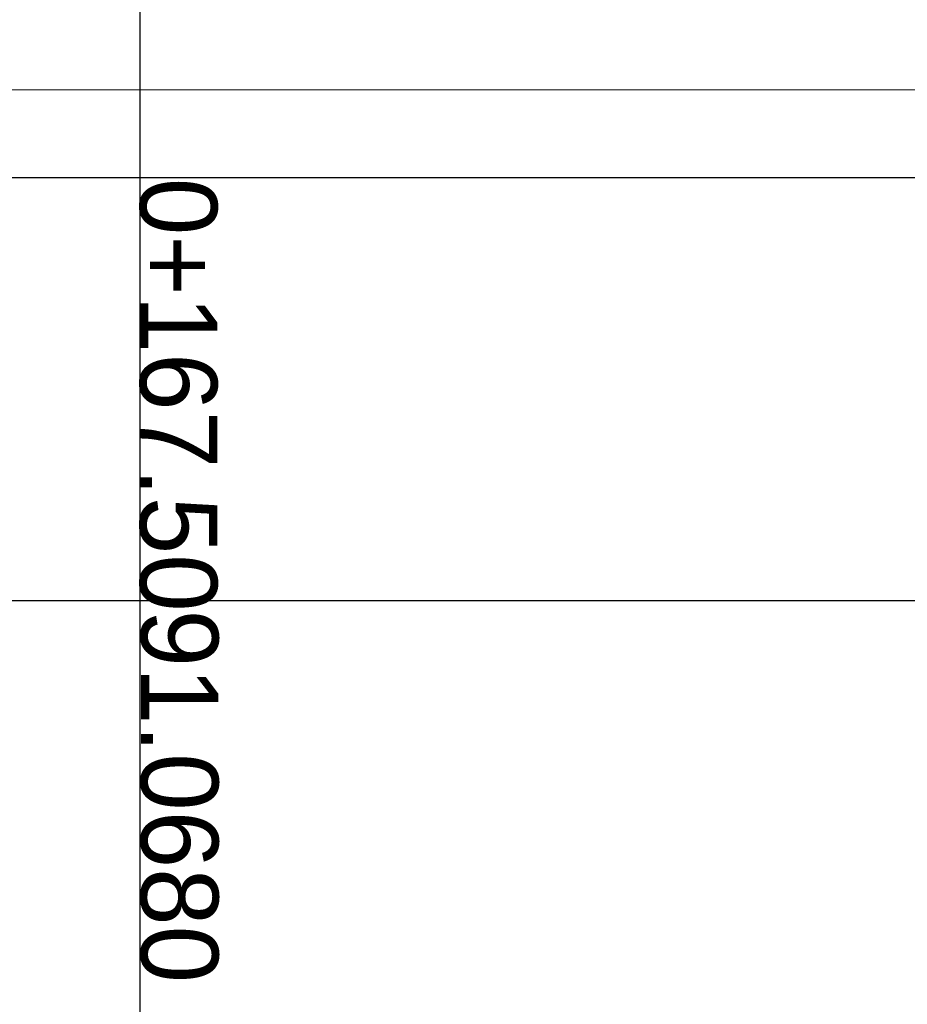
# Model space of a CAD drawing. Header units: metres. Extents: x 3458045 to 3462392, y 5482308 to 5484762.
# Tile 270 of 458: x 3460169 to 3460179, y 5483975 to 5483987. Entities that reach past the tile are written whole.
import ezdxf

# ---------------------------------------------------------------- set-up
doc = ezdxf.new("R2010")
doc.units = ezdxf.units.M
doc.header["$PDMODE"] = 3
doc.header["$PDSIZE"] = 0.1
doc.linetypes.add('AUSGEZOGEN', pattern=[2, 1, 1])
doc.layers.get('0').update_dxf_attribs({"linetype": 'CONTINUOUS'})
doc.layers.get('DEFPOINTS').update_dxf_attribs({"linetype": 'CONTINUOUS'})
doc.layers.add('SP_Höhenplan-Beschriftung-Linien', color=2, linetype='CONTINUOUS', lineweight=25)
doc.layers.add('SP_Höhenplan-Beschriftung-Text', color=2, linetype='CONTINUOUS', lineweight=25)
doc.layers.add('SP_VERM', color=1, linetype='CONTINUOUS')
doc.styles.add('K_ISOCP', font='k_isocp.shx')
doc.styles.add('SP_F', font='romans.shx', dxfattribs={"width": 0.7, "bigfont": 'sp_f.shx'})
doc.dimstyles.new('SOFI35$0', dxfattribs={"dimtxt": 3.5, "dimasz": 0.35, "dimexe": 0.9, "dimexo": 0.625, "dimgap": 0.945, "dimtad": 1, "dimdec": 3, "dimrnd": 0.001, "dimzin": 1, "dimdsep": 46, "dimtxsty": 'SP_F', "dimblk1": 'SOF_BEMSTR1', "dimblk2": 'SOF_BEMSTR2', "dimsah": 1, "dimcen": 3.5, "dimse1": 1, "dimse2": 1, "dimclrd": 1, "dimclre": 1, "dimclrt": 2, "dimaunit": 2, "dimazin": 0, "dimtfac": 1, "dimtdec": 3, "dimtmove": 0, "dimatfit": 3, "dimfxl": 1, "dimtolj": 1, "dimtzin": 0, "dimlwd": 0, "dimlwe": 0, "dimarcsym": 0})

# ---------------------------------------------------------------- blocks, each defined once
blk = doc.blocks.new('SOF_BEMSTR1')
at = {"color": 0, "linetype": 'ByBlock', "lineweight": -2}
for p, q in [((0, 20), (0, -8.5)), ((3.535, 3.535), (-3.535, -3.535)), ((-5, 0), (5, 0))]:
    blk.add_line(p, q, dxfattribs=at)
blk = doc.blocks.new('SOF_BEMSTR2')
at = {"color": 0, "linetype": 'ByBlock', "lineweight": -2}
for p, q in [((0, -20), (0, 8.5)), ((3.535, 3.535), (-3.535, -3.535)), ((-5, 0), (5, 0))]:
    blk.add_line(p, q, dxfattribs=at)
blk = doc.blocks.new('*D143')
at = {"layer": 'DEFPOINTS', "color": 0, "linetype": 'AUSGEZOGEN', "transparency": 16777216}
for p in [(3460025.018, 5483991.647), (3460180.558, 5483987.696), (3460025.018, 5483985.783)]:
    blk.add_point(p, dxfattribs=at)
at = {"layer": 'SP_VERM', "color": 1, "linetype": 'AUSGEZOGEN', "lineweight": 0, "transparency": 16777216}
blk.add_line((3460180.47, 5483985.783), (3460025.105, 5483985.783), dxfattribs=at)
at = {"layer": 'SP_VERM', "color": 1, "linetype": 'AUSGEZOGEN', "lineweight": 0, "transparency": 16777216, "xscale": 0.08750000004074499, "yscale": 0.08750000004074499, "zscale": 0.08750000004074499, "rotation": 180}
blk.add_blockref('SOF_BEMSTR2', (3460025.018, 5483985.783), dxfattribs=at)
at = {"layer": 'SP_VERM', "color": 1, "linetype": 'AUSGEZOGEN', "lineweight": 0, "transparency": 16777216, "xscale": 0.08750000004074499, "yscale": 0.08750000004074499, "zscale": 0.08750000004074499}
blk.add_blockref('SOF_BEMSTR1', (3460180.558, 5483985.783), dxfattribs=at)
at = {"layer": 'SP_VERM', "color": 2, "linetype": 'AUSGEZOGEN', "transparency": 16777216, "insert": (3460102.788, 5483986.457), "char_height": 0.875, "attachment_point": 5, "style": 'SP_F'}
blk.add_mtext('\\A1;\\A1;Tunnelabschitt = 155.54{\\H.7x;\\S^ ;}m', dxfattribs=at)

msp = doc.modelspace()

# ---------------------------------------------------------------- linework, layer by layer
at = {"layer": 'SP_Höhenplan-Beschriftung-Linien', "color": 1, "linetype": 'ByBlock'}
msp.add_line((3460170.5579, 5483997.3544), (3460170.5579, 5483965.6286), dxfattribs=at)
at = {"layer": 'SP_Höhenplan-Beschriftung-Linien', "color": 3}
msp.add_line((3460406.594, 5483984.7871), (3459990.95, 5483984.7871), dxfattribs=at)
at = {"layer": 'SP_Höhenplan-Beschriftung-Linien', "color": 2}
msp.add_line((3460406.594, 5483979.9975), (3459990.95, 5483979.9975), dxfattribs=at)

# ---------------------------------------------------------------- texts
at = {"layer": 'SP_Höhenplan-Beschriftung-Text', "style": 'K_ISOCP'}
msp.add_text('0+167.50', height=0.875, rotation=270, dxfattribs=at).set_placement((3460170.5579, 5483984.7871))
at = {"layer": 'SP_Höhenplan-Beschriftung-Text', "insert": (3460170.5579, 5483979.8989), "char_height": 0.875, "width": 7.557299, "attachment_point": 7, "rotation": 270, "style": 'K_ISOCP'}
msp.add_mtext('91.0680', dxfattribs=at)

# ---------------------------------------------------------------- dimensions: what is measured, and where the dimension line sits
at = {"layer": 'SP_VERM', "color": 1, "linetype": 'AUSGEZOGEN'}
dim = msp.add_linear_dim(base=(3460025.0179, 5483985.7834), p1=(3460180.5579, 5483987.6961), p2=(3460025.0179, 5483991.6475), angle=180, text='\\A1;Tunnelabschitt = 155.54{\\H.7x;\\S^ ;}m', dimstyle='SOFI35$0', override={"dimpost": 'Tunnelabschitt = <>m'}, dxfattribs=at)
dim.commit()
dim.dimension.update_dxf_attribs({"geometry": '*D143', "text_midpoint": (3460102.7879, 5483986.4571)})

doc.saveas('drawing.dxf')
